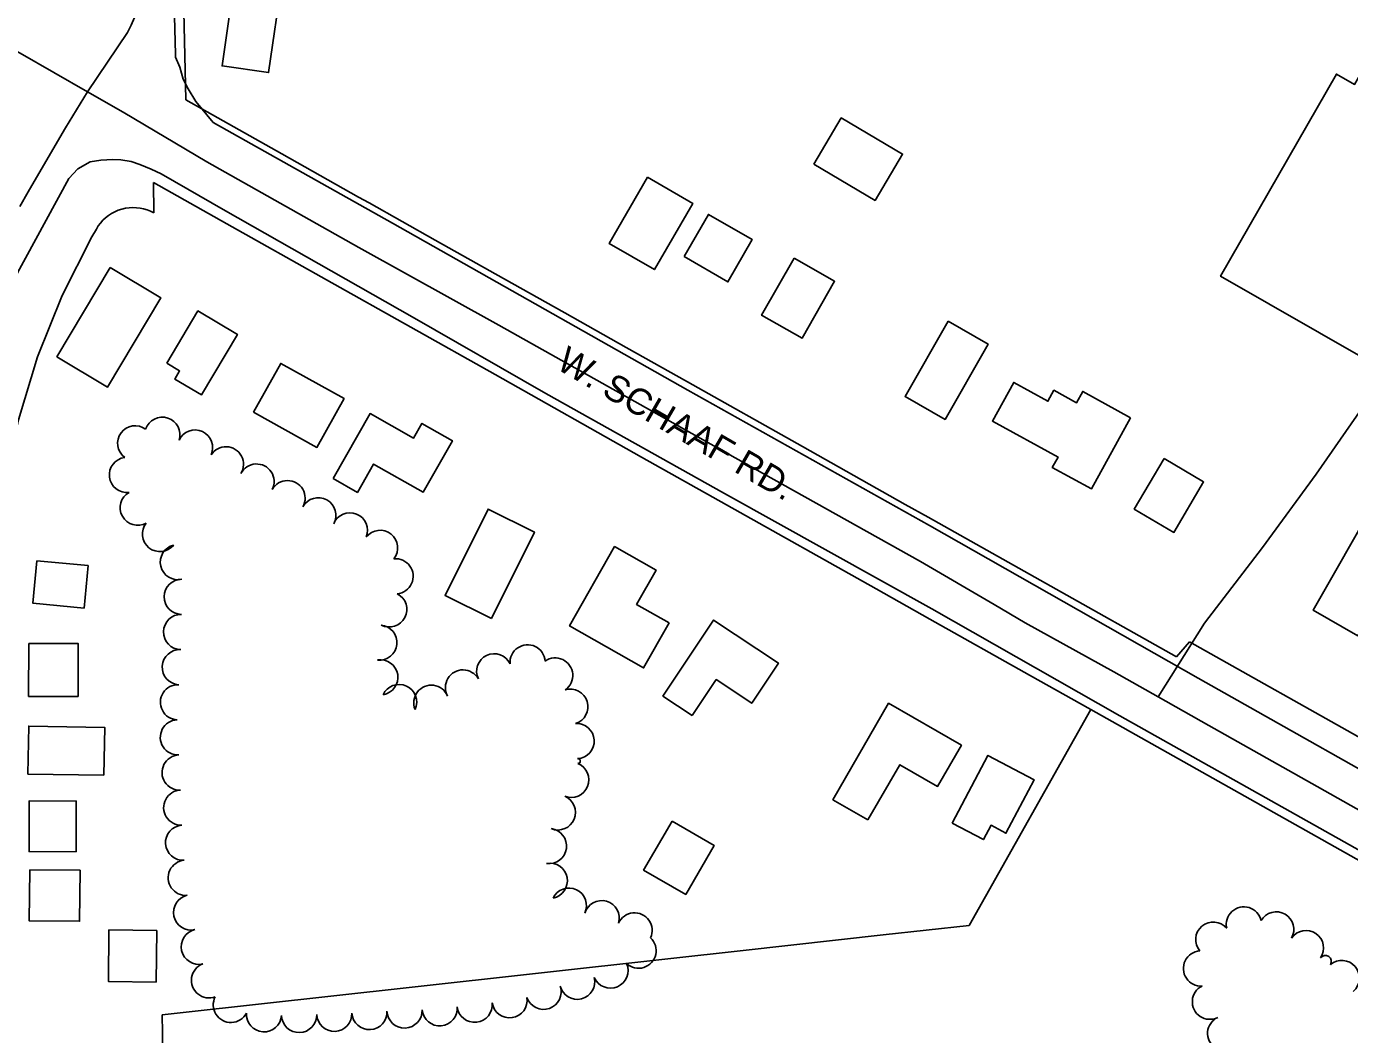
# Model space of a CAD drawing. Extents: x -25029 to 2274964, y -81170 to 687028.
# Drawn here: x -16912 to -16160, y -62825 to -62251 of the extents above; entities that cross this region are included whole.
import ezdxf

# ---------------------------------------------------------------- set-up
doc = ezdxf.new("R2010")
doc.units = 0
for name, color, linetype in [('81911BEA - RW_X_Fee_RW', 7, 'Continuous'), ('BLDG', 7, 'Continuous'), ('GE_X_CL_2000', 7, 'Continuous'), ('ROAD', 7, 'Continuous'), ('ROAD-NAME', 7, 'Continuous'), ('TREES', 7, 'Continuous')]:
    doc.layers.add(name, color=color, linetype=linetype)

msp = doc.modelspace()

# ---------------------------------------------------------------- linework, layer by layer
at = {"layer": '81911BEA - RW_X_Fee_RW'}
for p, q in [((-16821.69, -62293.1), (-16824.75, -62160.34)), ((-16839.91, -62357.42), (-16840.09, -62340.12)), ((-16875.09, -62371), (-16872.6, -62366.56)), ((-16251.24, -62601.33), (-16258.61, -62609.92)), ((-16251.24, -62601.33), (-16149.56, -62658.54)), ((-16376.51, -62762.63), (-16307.35, -62639.87))]:
    msp.add_line(p, q, dxfattribs=at)
for points in [[(-16258.61, -62609.92), (-16330.02, -62569.74), (-16399.76, -62530.5), (-16412.84, -62523.14), (-16471.25, -62490.28), (-16536.63, -62453.49), (-16571.5, -62433.87), (-16606.33, -62414.27), (-16641.2, -62394.65), (-16679.94, -62372.85), (-16717.5, -62351.72), (-16723.52, -62348.33), (-16767.1, -62323.81), (-16821.69, -62293.1)], [(-16840.09, -62340.12), (-16798.43, -62363.55), (-16741.79, -62395.43), (-16693.85, -62422.4), (-16645.92, -62449.37), (-16562.66, -62496.21), (-16514.49, -62523.32), (-16429.35, -62571.22), (-16398.85, -62588.39), (-16342.2, -62620.26), (-16307.35, -62639.87), (-16115.82, -62747.64), (-15876.32, -62882.4), (-15705.9, -62978.29)], [(-16839.91, -62357.42), (-16841.78, -62356.47), (-16843.72, -62355.69), (-16845.72, -62355.09), (-16847.77, -62354.65), (-16849.85, -62354.4), (-16851.94, -62354.34), (-16854.03, -62354.45), (-16856.11, -62354.75), (-16858.15, -62355.22), (-16860.14, -62355.87), (-16862.06, -62356.7), (-16863.91, -62357.68), (-16865.66, -62358.83), (-16867.31, -62360.12), (-16868.84, -62361.55), (-16870.23, -62363.11), (-16871.49, -62364.79), (-16872.6, -62366.56)], [(-16875.09, -62371), (-16892.05, -62404.41), (-16906.03, -62439.17), (-16916.93, -62475.01), (-16919.49, -62487.17), (-16924.66, -62511.67), (-16927.65, -62536.43), (-16929.16, -62548.87), (-16930.4, -62586.32)], [(-16835.14, -62813.55), (-16823.16, -62812.22), (-16694.71, -62797.96), (-16547.75, -62781.64), (-16504.91, -62776.88), (-16425.36, -62768.05), (-16376.51, -62762.63)], [(-16834.73, -62852.72), (-16835.04, -62823.74), (-16835.14, -62813.55)]]:
    msp.add_lwpolyline(points, dxfattribs=at)
at = {"layer": 'BLDG'}
for points in [[(-16793.51, -62220.39), (-16801.16, -62273.75), (-16774.66, -62277.56), (-16767.01, -62224.19)], [(-16079.66, -62265.93), (-16094.77, -62292.32), (-16121.96, -62276.74), (-16127.33, -62286.11), (-16150.74, -62272.71), (-16157.38, -62284.31), (-16167.68, -62278.41), (-16233.54, -62393.38), (-16149.86, -62441.31), (-16098.48, -62351.62), (-16106.08, -62347.27), (-16064.47, -62274.63)], [(-16464.73, -62329.71), (-16429.93, -62350.27), (-16414.33, -62323.87), (-16449.13, -62303.3)], [(-16559.24, -62337.09), (-16581.07, -62374.78), (-16555.41, -62389.65), (-16533.57, -62351.97)], [(-16538.55, -62382.25), (-16513.62, -62396.59), (-16499.79, -62372.54), (-16524.72, -62358.2)], [(-16475.91, -62383.1), (-16494.42, -62415.55), (-16471.44, -62428.66), (-16452.93, -62396.2)], [(-16864.66, -62388.49), (-16894.97, -62439.21), (-16866.21, -62456.4), (-16835.9, -62405.68)], [(-16832.58, -62442.86), (-16825.24, -62447.24), (-16828.03, -62451.92), (-16812.92, -62460.93), (-16792.39, -62426.48), (-16814.84, -62413.1)], [(-16388.45, -62419.02), (-16412.87, -62461.87), (-16390.12, -62474.83), (-16365.7, -62431.98)], [(-16783.2, -62470.75), (-16747.22, -62490.75), (-16731.76, -62462.93), (-16767.74, -62442.93)], [(-16284.72, -62473.87), (-16311.93, -62458.91), (-16315.45, -62465.33), (-16328.28, -62458.28), (-16331.69, -62464.48), (-16351.14, -62453.79), (-16363.22, -62475.75), (-16325.95, -62496.24), (-16329.2, -62502.16), (-16306.99, -62514.38)], [(-16738.01, -62508.48), (-16724.24, -62516.33), (-16715.04, -62500.19), (-16686.85, -62516.25), (-16670.16, -62486.95), (-16687.51, -62477.07), (-16692.35, -62485.58), (-16716.97, -62471.55)], [(-16265.69, -62497.13), (-16282.6, -62525.78), (-16260.12, -62539.05), (-16243.21, -62510.39)], [(-16648.05, -62587.99), (-16623.59, -62538.88), (-16649.9, -62525.78), (-16674.36, -62574.89)], [(-16145.03, -62520.52), (-16180.87, -62583.37), (-16155.5, -62597.84), (-16119.66, -62534.99)], [(-16547.04, -62590.48), (-16565.52, -62580.01), (-16554.47, -62560.5), (-16578.02, -62547.17), (-16603.59, -62592.32), (-16561.56, -62616.13)], [(-16906.5, -62555.21), (-16908.79, -62579.33), (-16879.56, -62582.11), (-16877.27, -62557.99)], [(-16533.87, -62643.3), (-16520.25, -62622.81), (-16500.03, -62636.24), (-16484.89, -62613.44), (-16521.77, -62588.93), (-16550.53, -62632.23)], [(-16911.06, -62602.23), (-16911.08, -62632.39), (-16882.98, -62632.41), (-16882.97, -62602.25)], [(-16433.98, -62702.63), (-16415.86, -62671.23), (-16394.44, -62683.58), (-16380.9, -62660.11), (-16422.24, -62636.26), (-16453.9, -62691.14)], [(-16868.26, -62677.23), (-16867.84, -62649.97), (-16911.07, -62649.29), (-16911.49, -62676.55)], [(-16386.16, -62704.38), (-16368.36, -62713.82), (-16364.04, -62705.68), (-16355.56, -62710.17), (-16339.5, -62679.9), (-16365.77, -62665.95)], [(-16884.06, -62720.71), (-16883.98, -62691.88), (-16910.81, -62691.81), (-16910.88, -62720.64)], [(-16545.34, -62703.25), (-16561.51, -62731.15), (-16537.6, -62745.01), (-16521.42, -62717.11)], [(-16910.5, -62730.97), (-16910.74, -62760.05), (-16882.09, -62760.28), (-16881.85, -62731.21)], [(-16865.41, -62765.22), (-16865.78, -62794.49), (-16838.6, -62794.83), (-16838.23, -62765.56)]]:
    msp.add_lwpolyline(points, close=True, dxfattribs=at)
at = {"layer": 'GE_X_CL_2000'}
for points in [[(-16854.61, -61729.45), (-16852.91, -61793.39), (-16850.81, -61874.55), (-16849.15, -61972.02), (-16846.46, -62076.04), (-16845.14, -62127.88), (-16844.12, -62162.42), (-16844.1, -62164.68), (-16843.72, -62207.04), (-16843.92, -62214.02), (-16844.25, -62218.74), (-16844.82, -62223.43), (-16845.61, -62228.09), (-16846.62, -62232.71), (-16847.85, -62237.27), (-16849.3, -62241.77), (-16850.96, -62246.2), (-16852.84, -62250.53), (-16854.92, -62254.78), (-16877.6, -62288.47)], [(-16877.6, -62288.47), (-16915.89, -62266.46), (-16997.23, -62222.4), (-17088.94, -62170.64), (-17129.37, -62147.91)], [(-16877.6, -62288.47), (-16890.16, -62309.04), (-16906.61, -62337.32), (-16911.44, -62345.45), (-16916.09, -62353.67)], [(-16269.02, -62632.68), (-16294.31, -62618.39), (-16344.57, -62590.55), (-16362.33, -62580.14), (-16404.08, -62555.69), (-16493.91, -62505.41), (-16643.83, -62421.21), (-16723.33, -62377.09), (-16809.72, -62328.26), (-16857.34, -62300.12), (-16877.6, -62288.47)], [(-16070.23, -62351.03), (-16096.11, -62386.31), (-16136.41, -62444.27), (-16179.3, -62506.04), (-16209.66, -62547.69), (-16242.66, -62590.65), (-16269.02, -62632.68)], [(-15181.31, -63244.48), (-15264.32, -63197.16), (-15345.06, -63152.16), (-15368.32, -63139.21), (-15477.33, -63077.7), (-15576.59, -63021.96), (-15647.27, -62982.17), (-15698.36, -62953.42), (-15788.23, -62902.97), (-15848.66, -62869.62), (-15887.77, -62847.42), (-15926.53, -62825.42), (-15933.73, -62821.34), (-15937.15, -62819.4), (-15973.71, -62798.91), (-16010.3, -62778.41), (-16061.9, -62749.09), (-16074.95, -62741.67), (-16084.29, -62736.46), (-16129.95, -62711.01), (-16178.65, -62683.61), (-16240.25, -62648.93), (-16269.02, -62632.68)]]:
    msp.add_lwpolyline(points, dxfattribs=at)
at = {"layer": 'ROAD'}
for points in [[(-16103.19, -62702.7), (-16246.34, -62621.96), (-16398.97, -62535.25), (-16536.36, -62458.15), (-16704.34, -62363.27), (-16806.16, -62306.02), (-16816.1, -62293.91), (-16820.42, -62286.75), (-16823.29, -62281.33), (-16825.21, -62274.54), (-16827.52, -62268.88), (-16827.66, -62267.26), (-16831.69, -62107.8)], [(-16919.81, -62396.04), (-16888.27, -62337.8), (-16883.03, -62332.27), (-16876.03, -62328.4), (-16870.03, -62327.36), (-16863.21, -62326.92), (-16858.62, -62327.21), (-16852.78, -62328.17), (-16847.83, -62329.85), (-16841.44, -62332.52), (-16835.77, -62335.22), (-16799.22, -62356.21), (-16693.12, -62416.43), (-16617.03, -62460.14), (-16515.45, -62517.03), (-16397.6, -62582.58), (-16290.79, -62643.44), (-16132.58, -62732.35)]]:
    msp.add_lwpolyline(points, dxfattribs=at)
at = {"layer": 'TREES'}
for centre, radius, start, end in [((-16835.07, -62483.52), 10, 341.802, 161.802), ((-16850.52, -62488.43), 10, 53.45186, 233.45186), ((-16816.49, -62490.84), 10, 335.18776, 155.18776), ((-16855.23, -62506.39), 10, 97.15502, 277.15502), ((-16798.94, -62500.35), 10, 327.93008, 147.93008), ((-16781.53, -62510.16), 10, 333.25002, 153.25002), ((-16763.91, -62519.59), 10, 330.44536, 150.44536), ((-16849.1, -62525.04), 10, 119.21741, 299.21741), ((-16746.45, -62529.36), 10, 331.08918, 151.08918), ((-16836.43, -62540.03), 10, 141.20992, 321.20992), ((-16728.42, -62537.93), 10, 338.04956, 158.04956), ((-16711.31, -62547.88), 10, 321.57833, 141.57833), ((-16826.28, -62556.01), 10, 103.60863, 283.60863), ((-16702.5, -62564.05), 10, 275.61348, 95.61348), ((-16824.08, -62575.73), 10, 89.14543, 269.14543), ((-16706.11, -62582.89), 10, 242.69598, 62.69598), ((-16824.42, -62595.73), 10, 88.88982, 268.88982), ((-16711.74, -62601.72), 10, 264.01647, 84.01647), ((-16825.18, -62615.71), 10, 86.74073, 266.74073), ((-16646.44, -62618.1), 10, 25.5155, 205.5155), ((-16627.45, -62613.01), 10, 4.46082, 184.46082), ((-16711.19, -62621.53), 10, 279.17765, 99.17765), ((-16664.2, -62627.27), 10, 29.14787, 209.14787), ((-16611.77, -62620.45), 10, 304.78582, 124.78583), ((-16826.21, -62635.68), 10, 87.36331, 267.36331), ((-16700.51, -62635.59), 10, 335.28431, 155.28431), ((-16682.18, -62635.96), 10, 22.40557, 202.40557), ((-16603.14, -62638.22), 10, 287.02545, 107.02545), ((-16826.24, -62655.66), 10, 92.48419, 272.48419), ((-16599.61, -62657.76), 10, 273.45403, 93.45403), ((-16825.26, -62675.64), 10, 93.10291, 273.10291), ((-16598.92, -62669.16), 1.42, 273.45403, 93.45403), ((-16602.59, -62679.84), 10, 247.92921, 67.92921), ((-16824.35, -62695.62), 10, 92.14026, 272.14026), ((-16610.19, -62698.35), 10, 247.45388, 67.45388), ((-16823.29, -62715.59), 10, 93.90767, 273.90767), ((-16615.35, -62717.49), 10, 262.36698, 82.36698), ((-16821.78, -62735.53), 10, 94.78392, 274.78392), ((-16614.84, -62737.23), 10, 280.57484, 100.57484), ((-16818.76, -62755.25), 10, 102.62203, 282.62203), ((-16603.99, -62751.38), 10, 334.44789, 154.44789), ((-16585.37, -62758.51), 10, 343.64435, 163.64435), ((-16220.32, -62762.06), 10, 12.5953, 192.5953), ((-16566.68, -62765.49), 10, 335.38247, 155.38247), ((-16237.74, -62770.68), 10, 40.07763, 220.07763), ((-16201.9, -62764.88), 10, 330.01033, 150.01033), ((-16814.36, -62774.76), 10, 102.80518, 282.80518), ((-16184.98, -62775.51), 10, 325.73418, 145.73418), ((-16564.39, -62776.99), 10, 227.17888, 47.17888), ((-16244.71, -62787.1), 10, 93.86047, 273.86047), ((-16173.92, -62783.05), 3.38, 325.73418, 145.73418), ((-16164.63, -62792.55), 10, 310.48334, 130.48334), ((-16808.57, -62793.85), 10, 110.90852, 290.90852), ((-16580.36, -62788.3), 10, 203.44401, 23.44401), ((-16618.39, -62800.39), 10, 199.26676, 19.26676), ((-16599.24, -62794.68), 10, 193.90849, 13.90849), ((-16239.62, -62806.05), 10, 116.24265, 296.24265), ((-16796.15, -62807.84), 10, 152.3176, 332.3176), ((-16637.72, -62805.18), 10, 188.57846, 8.57846), ((-16777.31, -62813.16), 10, 176.16685, 356.16685), ((-16757.34, -62813.57), 10, 181.44318, 1.44318), ((-16737.35, -62812.89), 10, 182.4409, 2.4409), ((-16717.38, -62811.92), 10, 183.16706, 3.16706), ((-16697.4, -62810.99), 10, 182.1256, 2.1256), ((-16677.44, -62809.74), 10, 185.06575, 5.06575), ((-16657.54, -62807.76), 10, 186.27245, 6.27245), ((-16230.94, -62824.06), 10, 115.19607, 295.19607)]:
    msp.add_arc(centre, radius, start, end, dxfattribs=at)

# ---------------------------------------------------------------- texts
at = {"layer": 'ROAD-NAME'}
msp.add_text('W. SCHAAF RD.', height=14.99, rotation=329.91955, dxfattribs=at).set_placement((-16611.97, -62445.59))

doc.saveas('drawing.dxf')
